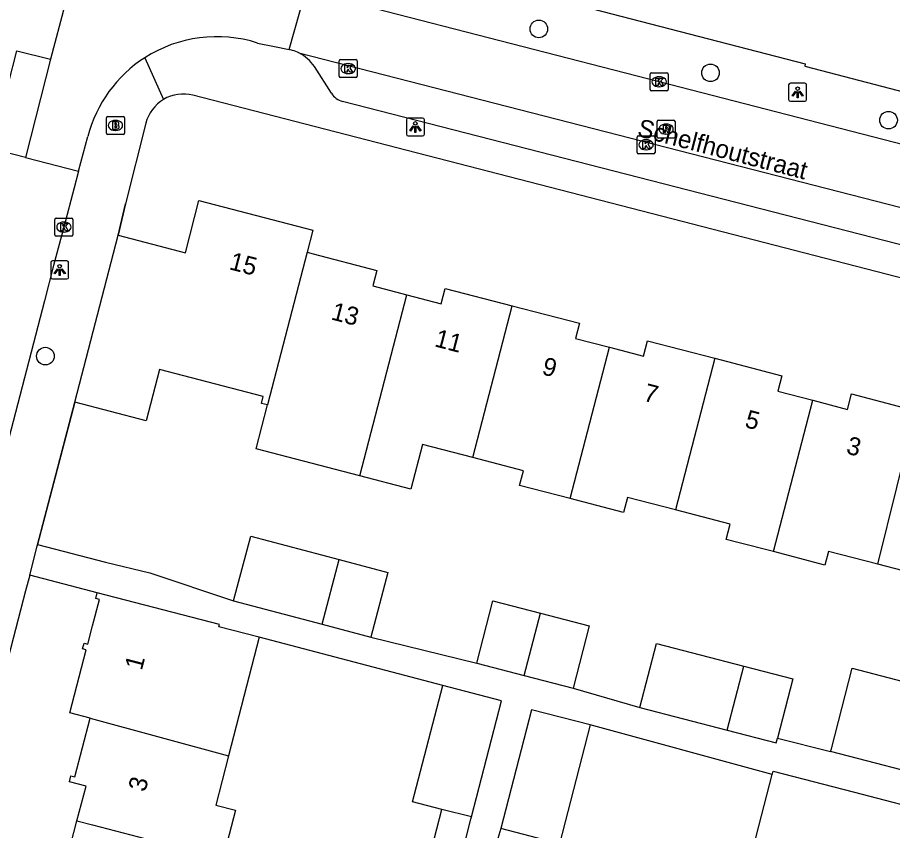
# Model space of a CAD drawing. Extents: x 163686 to 164493, y 382719 to 383870.
# Drawn here: x 163995.82 to 164044.47, y 383236.68 to 383281.87 of the extents above; entities that cross this region are included whole.
import ezdxf

# ---------------------------------------------------------------- set-up
doc = ezdxf.new("R2010")
doc.units = 0
for name, color, linetype in [('IMGEO_Boom', 7, 'Continuous'), ('IMGEO_Brandkraan', 7, 'Continuous'), ('IMGEO_Kolk', 7, 'Continuous'), ('IMGEO_Lichtpunt', 7, 'Continuous'), ('IMGEO_Muur', 7, 'Continuous'), ('IMGEO_Openbare_ruimte_label', 7, 'Continuous'), ('IMGEO_Pand', 7, 'Continuous'), ('IMGEO_Pand_nummerreeks', 7, 'Continuous'), ('IMGEO_Rijbaan_lokaal_open', 7, 'Continuous'), ('IMGEO_Rioolput', 7, 'Continuous'), ('IMGEO_Voetpad_open', 7, 'Continuous')]:
    doc.layers.add(name, color=color, linetype=linetype)

msp = doc.modelspace()

# ---------------------------------------------------------------- linework, layer by layer
at = {"layer": 'IMGEO_Boom'}
for centre in [(164024.804, 383281.237), (164034.346, 383278.795), (164044.246, 383276.164), (163997.373, 383263.051)]:
    msp.add_circle(centre, 0.489, dxfattribs=at)
at = {"layer": 'IMGEO_Brandkraan'}
for p, q in [((164000.839, 383276.373), (164001.691, 383276.373)), ((164000.764, 383275.447), (164000.764, 383276.299)), ((164001.252, 383276.153), (164001.277, 383276.153)), ((164001.765, 383276.299), (164001.765, 383275.447)), ((164001.691, 383275.373), (164000.839, 383275.373)), ((164001.275, 383275.593), (164001.25, 383275.593))]:
    msp.add_line(p, q, dxfattribs=at)
for points in [[(164000.839, 383276.373), (164001.691, 383276.373)], [(164000.764, 383275.447), (164000.764, 383276.299)], [(164001.112, 383276.073), (164001.112, 383275.673), (164001.325, 383275.673)], [(164001.343, 383276.073), (164001.112, 383276.073)], [(164001.291, 383275.992), (164001.237, 383275.992), (164001.237, 383275.916)], [(164001.237, 383275.916), (164001.29, 383275.916)], [(164001.765, 383276.299), (164001.765, 383275.447)], [(164001.691, 383275.373), (164000.839, 383275.373)], [(164001.299, 383275.84), (164001.237, 383275.84), (164001.237, 383275.759)], [(164001.237, 383275.759), (164001.299, 383275.759)]]:
    msp.add_lwpolyline(points, dxfattribs=at)
for centre, radius, start, end in [((164000.841, 383276.297), 0.0765, 91.552, 178.448), ((164000.841, 383276.297), 0.0765, 91.552, 178.448), ((164001.689, 383276.297), 0.0765, 1.552, 88.448), ((164001.689, 383276.297), 0.0765, 1.552, 88.448), ((164001.292, 383275.954), 0.0379, 267.8285, 90.9355), ((164001.347, 383275.928), 0.145, 59.4692, 91.5367), ((164001.372, 383275.975), 0.0922, 285.5137, 58.1501), ((164001.377, 383275.783), 0.105, 301.3115, 78.989), ((164000.841, 383275.449), 0.0765, 181.552, 268.448), ((164000.841, 383275.449), 0.0765, 181.552, 268.448), ((164001.3, 383275.799), 0.0404, 269.8759, 90.5077), ((164001.331, 383275.924), 0.251, 268.6676, 293.5347), ((164001.689, 383275.449), 0.0765, 271.552, 358.448), ((164001.689, 383275.449), 0.0765, 271.552, 358.448)]:
    msp.add_arc(centre, radius, start, end, dxfattribs=at)
for centre, major_axis, ratio, start_param, end_param in [((164001.251, 383275.873), (-0.387, 0.002), 0.722429, 4.712389, 7.853982), ((164001.276, 383275.873), (-0.39, 0.002), 0.717154, 1.570796, 4.712389)]:
    msp.add_ellipse(centre, major_axis=major_axis, ratio=ratio, start_param=start_param, end_param=end_param, dxfattribs=at)
at = {"layer": 'IMGEO_Kolk'}
for p, q in [((164013.701, 383278.604), (164013.701, 383279.456)), ((164013.776, 383279.53), (164014.628, 383279.53)), ((164014.189, 383279.31), (164014.214, 383279.31)), ((164014.702, 383279.456), (164014.702, 383278.604)), ((164031.068, 383278.801), (164031.92, 383278.801)), ((164014.628, 383278.53), (164013.776, 383278.53)), ((164014.212, 383278.75), (164014.187, 383278.75)), ((164030.993, 383277.875), (164030.993, 383278.727)), ((164031.481, 383278.581), (164031.506, 383278.581)), ((164031.994, 383278.727), (164031.994, 383277.875)), ((164031.92, 383277.801), (164031.068, 383277.801)), ((164031.504, 383278.021), (164031.479, 383278.021)), ((164030.263, 383274.372), (164030.263, 383275.224)), ((164030.338, 383275.298), (164031.19, 383275.298)), ((164030.751, 383275.078), (164030.776, 383275.078)), ((164031.264, 383275.224), (164031.264, 383274.372)), ((164030.774, 383274.518), (164030.749, 383274.518)), ((164031.19, 383274.298), (164030.338, 383274.298)), ((163997.901, 383269.797), (163997.901, 383270.649)), ((163997.976, 383270.723), (163998.828, 383270.723)), ((163998.389, 383270.503), (163998.414, 383270.503)), ((163998.902, 383270.649), (163998.902, 383269.797)), ((163998.828, 383269.723), (163997.976, 383269.723)), ((163998.412, 383269.943), (163998.387, 383269.943))]:
    msp.add_line(p, q, dxfattribs=at)
for points in [[(164013.701, 383278.604), (164013.701, 383279.456)], [(164013.776, 383279.53), (164014.628, 383279.53)], [(164014.702, 383279.456), (164014.702, 383278.604)], [(164014.022, 383279.23), (164014.145, 383279.23), (164014.145, 383279.079), (164014.275, 383279.23), (164014.439, 383279.23), (164014.293, 383279.079), (164014.446, 383278.83), (164014.294, 383278.83), (164014.209, 383278.994), (164014.145, 383278.927), (164014.145, 383278.83), (164014.022, 383278.83), (164014.022, 383279.23)], [(164031.068, 383278.801), (164031.92, 383278.801)], [(164014.628, 383278.53), (164013.776, 383278.53)], [(164030.993, 383277.875), (164030.993, 383278.727)], [(164031.314, 383278.501), (164031.437, 383278.501), (164031.437, 383278.35), (164031.567, 383278.501), (164031.731, 383278.501), (164031.585, 383278.35), (164031.738, 383278.101), (164031.586, 383278.101), (164031.501, 383278.265), (164031.437, 383278.198), (164031.437, 383278.101), (164031.314, 383278.101), (164031.314, 383278.501)], [(164031.994, 383278.727), (164031.994, 383277.875)], [(164031.92, 383277.801), (164031.068, 383277.801)], [(164030.263, 383274.372), (164030.263, 383275.224)], [(164030.338, 383275.298), (164031.19, 383275.298)], [(164030.584, 383274.998), (164030.707, 383274.998), (164030.707, 383274.847), (164030.837, 383274.998), (164031.001, 383274.998), (164030.855, 383274.847), (164031.008, 383274.598), (164030.856, 383274.598), (164030.771, 383274.762), (164030.707, 383274.695), (164030.707, 383274.598), (164030.584, 383274.598), (164030.584, 383274.998)], [(164031.264, 383275.224), (164031.264, 383274.372)], [(164031.19, 383274.298), (164030.338, 383274.298)], [(163997.901, 383269.797), (163997.901, 383270.649)], [(163997.976, 383270.723), (163998.828, 383270.723)], [(163998.902, 383270.649), (163998.902, 383269.797)], [(163998.222, 383270.423), (163998.345, 383270.423), (163998.345, 383270.272), (163998.475, 383270.423), (163998.639, 383270.423), (163998.493, 383270.272), (163998.646, 383270.023), (163998.494, 383270.023), (163998.409, 383270.187), (163998.345, 383270.12), (163998.345, 383270.023), (163998.222, 383270.023), (163998.222, 383270.423)], [(163998.828, 383269.723), (163997.976, 383269.723)]]:
    msp.add_lwpolyline(points, dxfattribs=at)
for centre, start, end in [((164013.778, 383279.454), 91.552, 178.448), ((164013.778, 383279.454), 91.552, 178.448), ((164014.626, 383279.454), 1.552, 88.448), ((164014.626, 383279.454), 1.552, 88.448), ((164031.07, 383278.725), 91.552, 178.448), ((164031.07, 383278.725), 91.552, 178.448), ((164031.918, 383278.725), 1.552, 88.448), ((164031.918, 383278.725), 1.552, 88.448), ((164013.778, 383278.606), 181.552, 268.448), ((164013.778, 383278.606), 181.552, 268.448), ((164014.626, 383278.606), 271.552, 358.448), ((164014.626, 383278.606), 271.552, 358.448), ((164031.07, 383277.877), 181.552, 268.448), ((164031.07, 383277.877), 181.552, 268.448), ((164031.918, 383277.877), 271.552, 358.448), ((164031.918, 383277.877), 271.552, 358.448), ((164030.34, 383275.222), 91.552, 178.448), ((164030.34, 383275.222), 91.552, 178.448), ((164031.188, 383275.222), 1.552, 88.448), ((164031.188, 383275.222), 1.552, 88.448), ((164030.34, 383274.374), 181.552, 268.448), ((164030.34, 383274.374), 181.552, 268.448), ((164031.188, 383274.374), 271.552, 358.448), ((164031.188, 383274.374), 271.552, 358.448), ((163997.978, 383270.647), 91.552, 178.448), ((163997.978, 383270.647), 91.552, 178.448), ((163998.826, 383270.647), 1.552, 88.448), ((163998.826, 383270.647), 1.552, 88.448), ((163997.978, 383269.799), 181.552, 268.448), ((163997.978, 383269.799), 181.552, 268.448), ((163998.826, 383269.799), 271.552, 358.448), ((163998.826, 383269.799), 271.552, 358.448)]:
    msp.add_arc(centre, 0.0765, start, end, dxfattribs=at)
for centre, major_axis, ratio, start_param, end_param in [((164014.188, 383279.03), (-0.387, 0.002), 0.722429, 4.712389, 7.853982), ((164014.213, 383279.03), (-0.39, 0.002), 0.717154, 1.570796, 4.712389), ((164031.48, 383278.301), (-0.387, 0.002), 0.722429, 4.712389, 7.853982), ((164031.505, 383278.301), (-0.39, 0.002), 0.717154, 1.570796, 4.712389), ((164030.75, 383274.798), (-0.387, 0.002), 0.722429, 4.712389, 7.853982), ((164030.775, 383274.798), (-0.39, 0.002), 0.717154, 1.570796, 4.712389), ((163998.388, 383270.223), (-0.387, 0.002), 0.722429, 4.712389, 7.853982), ((163998.413, 383270.223), (-0.39, 0.002), 0.717154, 1.570796, 4.712389)]:
    msp.add_ellipse(centre, major_axis=major_axis, ratio=ratio, start_param=start_param, end_param=end_param, dxfattribs=at)
at = {"layer": 'IMGEO_Lichtpunt'}
for p, q in [((164038.693, 383278.121), (164038.693, 383277.314)), ((164038.693, 383278.121), (164038.693, 383277.314)), ((164039.595, 383278.216), (164038.787, 383278.216)), ((164039.595, 383278.216), (164038.787, 383278.216)), ((164039.689, 383277.314), (164039.689, 383278.121)), ((164039.689, 383277.314), (164039.689, 383278.121)), ((164038.787, 383277.22), (164039.595, 383277.22)), ((164038.787, 383277.22), (164039.595, 383277.22)), ((164017.443, 383276.189), (164017.443, 383275.382)), ((164017.443, 383276.189), (164017.443, 383275.382)), ((164018.345, 383276.284), (164017.537, 383276.284)), ((164018.345, 383276.284), (164017.537, 383276.284)), ((164018.439, 383275.382), (164018.439, 383276.189)), ((164018.439, 383275.382), (164018.439, 383276.189)), ((164017.537, 383275.288), (164018.345, 383275.288)), ((164017.537, 383275.288), (164018.345, 383275.288)), ((163997.67, 383268.247), (163997.67, 383267.44)), ((163997.67, 383268.247), (163997.67, 383267.44)), ((163998.572, 383268.342), (163997.764, 383268.342)), ((163998.572, 383268.342), (163997.764, 383268.342)), ((163998.666, 383267.44), (163998.666, 383268.247)), ((163998.666, 383267.44), (163998.666, 383268.247)), ((163997.764, 383267.346), (163998.572, 383267.346)), ((163997.764, 383267.346), (163998.572, 383267.346))]:
    msp.add_line(p, q, dxfattribs=at)
for points in [[(164039.067, 383277.785), (164039.106, 383277.757), (164038.918, 383277.495), (164038.88, 383277.522), (164039.067, 383277.785)], [(164039.169, 383277.737), (164039.216, 383277.737), (164039.216, 383277.415), (164039.169, 383277.415), (164039.169, 383277.737)], [(164039.279, 383277.757), (164039.317, 383277.784), (164039.504, 383277.522), (164039.465, 383277.494), (164039.279, 383277.757)], [(164017.817, 383275.853), (164017.856, 383275.825), (164017.668, 383275.563), (164017.63, 383275.59), (164017.817, 383275.853)], [(164017.919, 383275.805), (164017.966, 383275.805), (164017.966, 383275.483), (164017.919, 383275.483), (164017.919, 383275.805)], [(164018.029, 383275.825), (164018.067, 383275.852), (164018.254, 383275.59), (164018.215, 383275.562), (164018.029, 383275.825)], [(163998.044, 383267.911), (163998.083, 383267.883), (163997.895, 383267.621), (163997.857, 383267.648), (163998.044, 383267.911)], [(163998.146, 383267.863), (163998.193, 383267.863), (163998.193, 383267.541), (163998.146, 383267.541), (163998.146, 383267.863)], [(163998.256, 383267.883), (163998.294, 383267.91), (163998.481, 383267.648), (163998.442, 383267.62), (163998.256, 383267.883)]]:
    msp.add_lwpolyline(points, dxfattribs=at)
for centre in [(164039.192, 383277.919), (164017.942, 383275.987), (163998.169, 383268.045)]:
    msp.add_circle(centre, 0.0994, dxfattribs=at)
for centre, start, end in [((164038.787, 383278.121), 90, 180), ((164038.787, 383278.121), 90, 180), ((164039.595, 383278.121), 0, 90), ((164039.595, 383278.121), 0, 90), ((164038.787, 383277.314), 180, 270), ((164038.787, 383277.314), 180, 270), ((164039.595, 383277.314), 270, 0), ((164039.595, 383277.314), 270, 360), ((164017.537, 383276.189), 90, 180), ((164017.537, 383276.189), 90, 180), ((164018.345, 383276.189), 0, 90), ((164018.345, 383276.189), 0, 90), ((164017.537, 383275.382), 180, 270), ((164017.537, 383275.382), 180, 270), ((164018.345, 383275.382), 270, 0), ((164018.345, 383275.382), 270, 360), ((163997.764, 383268.247), 90, 180), ((163997.764, 383268.247), 90, 180), ((163998.572, 383268.247), 0, 90), ((163998.572, 383268.247), 0, 90), ((163997.764, 383267.44), 180, 270), ((163997.764, 383267.44), 180, 270), ((163998.572, 383267.44), 270, 0), ((163998.572, 383267.44), 270, 360)]:
    msp.add_arc(centre, 0.0946, start, end, dxfattribs=at)
at = {"layer": 'IMGEO_Muur'}
for points in [[(164001.411, 383269.767), (164001.818, 383271.521)], [(163996.915, 383252.482), (163999, 383260.485)]]:
    msp.add_lwpolyline(points, dxfattribs=at)
at = {"layer": 'IMGEO_Pand'}
for points in [[(164001.411, 383269.767), (164005.157, 383268.794), (164005.911, 383271.698), (164012.244, 383270.053), (164011.924, 383268.823)], [(163999, 383260.485), (164001.411, 383269.767)], [(164011.924, 383268.823), (164009.719, 383260.335)], [(164011.924, 383268.823), (164012.257, 383268.737), (164015.795, 383267.818), (164015.57, 383266.953), (164017.47, 383266.46)], [(164017.47, 383266.46), (164019.37, 383265.966), (164019.59, 383266.816), (164023.325, 383265.846)], [(164014.848, 383256.395), (164017.47, 383266.46)], [(164021.134, 383257.41), (164023.325, 383265.846)], [(164023.325, 383265.846), (164027.058, 383264.877), (164026.84, 383264.039), (164028.735, 383263.547)], [(164028.735, 383263.547), (164030.63, 383263.055), (164030.85, 383263.9), (164034.582, 383262.931)], [(164026.547, 383255.128), (164028.735, 383263.547)], [(164034.582, 383262.931), (164032.393, 383254.509)], [(164034.582, 383262.931), (164038.317, 383261.961), (164038.093, 383261.098), (164040.029, 383260.595)], [(164009.719, 383260.335), (164009.39, 383260.42), (164009.488, 383260.799), (164003.708, 383262.3), (164002.969, 383259.454), (163999, 383260.485)], [(164040.029, 383260.595), (164041.964, 383260.093), (164042.186, 383260.946), (164045.755, 383260.019)], [(164045.755, 383260.019), (164046.06, 383261.194), (164052.647, 383259.484), (164050.184, 383250), (164050.131, 383249.797), (164049.349, 383250), (164043.653, 383251.479)], [(164014.848, 383256.395), (164013.925, 383256.635), (164009.085, 383257.892), (164009.719, 383260.335)], [(164037.845, 383252.184), (164040.029, 383260.595)], [(164043.653, 383251.479), (164045.755, 383260.019)], [(164021.134, 383257.41), (164018.328, 383258.139), (164017.684, 383255.659), (164014.848, 383256.395)], [(164026.547, 383255.128), (164023.735, 383255.858), (164023.948, 383256.679), (164021.134, 383257.41)], [(164032.393, 383254.509), (164029.738, 383255.198), (164029.52, 383254.356), (164026.547, 383255.128)], [(164037.845, 383252.184), (164035.871, 383252.696), (164035.213, 383252.867), (164035.434, 383253.719), (164032.393, 383254.509)], [(164007.838, 383249.447), (164008.789, 383253.047), (164013.709, 383251.747)], [(164043.653, 383251.479), (164040.906, 383252.192), (164040.71, 383251.44), (164037.845, 383252.184)], [(164012.758, 383248.147), (164013.709, 383251.747)], [(164013.709, 383251.747), (164016.411, 383251.033), (164015.46, 383247.433)], [(163999.864, 383242.926), (163998.73, 383243.224), (163999.648, 383246.721), (163999.436, 383246.777), (163999.519, 383247.098), (163999.733, 383247.041), (164000, 383248.06), (164000.383, 383249.522), (164000.174, 383249.578), (164000.255, 383249.899)], [(164009.262, 383247.432), (164007.02, 383248.013), (164007.052, 383248.138), (164000.255, 383249.899)], [(164007.838, 383249.447), (164012.758, 383248.147)], [(164021.349, 383245.99), (164022.243, 383249.445), (164024.892, 383248.76)], [(164023.998, 383245.305), (164024.892, 383248.76)], [(164024.892, 383248.76), (164027.608, 383248.057), (164026.714, 383244.602)], [(164012.758, 383248.147), (164015.46, 383247.433)], [(164009.262, 383247.432), (164007.552, 383240.833)], [(164030.416, 383243.515), (164031.337, 383247.074), (164036.192, 383245.818)], [(164021.349, 383245.99), (164023.998, 383245.305)], [(164035.271, 383242.259), (164036.192, 383245.818)], [(164036.192, 383245.818), (164038.92, 383245.112), (164038.067, 383241.814)], [(164041.026, 383241.071), (164041.067, 383241.227), (164042.23, 383245.698), (164048.68, 383244.02), (164047.448, 383239.399)], [(164023.998, 383245.305), (164026.714, 383244.602)], [(164019.419, 383237.86), (164017.786, 383238.283), (164019.46, 383244.743)], [(164021.052, 383237.437), (164022.726, 383243.896), (164019.46, 383244.743)], [(164027.664, 383242.549), (164024.403, 383243.394), (164022.694, 383236.797)], [(164030.416, 383243.515), (164035.271, 383242.259)], [(163999.124, 383237.222), (163999.631, 383239.156), (163998.711, 383239.397), (163998.795, 383239.717), (163999.008, 383239.661), (163999.864, 383242.926)], [(163999.864, 383242.926), (164007.552, 383240.833)], [(164027.664, 383242.549), (164025.954, 383235.952), (164022.694, 383236.797)], [(164035.271, 383242.259), (164037.999, 383241.553), (164038.067, 383241.814)], [(164007.552, 383240.833), (164006.844, 383238.098), (164007.944, 383237.813), (164007.242, 383235.104)], [(164047.448, 383239.399), (164041.026, 383241.071)], [(164037.785, 383239.793), (164037.834, 383239.982), (164042.276, 383238.825), (164047.114, 383237.566)], [(164036.123, 383233.411), (164037.785, 383239.793)], [(164020.468, 383235.29), (164018.861, 383235.706), (164019.419, 383237.86)], [(164021.052, 383237.437), (164019.419, 383237.86)], [(164020.468, 383235.29), (164020.503, 383235.281), (164021.02, 383237.316), (164021.052, 383237.437)], [(163996.933, 383231.792), (163997.83, 383235.214), (163997.618, 383235.271), (163997.702, 383235.591), (163998.632, 383235.348), (163999.124, 383237.222)], [(163999.124, 383237.222), (164000, 383236.993), (164007.242, 383235.104)]]:
    msp.add_lwpolyline(points, dxfattribs=at)
at = {"layer": 'IMGEO_Rijbaan_lokaal_open'}
for points in [[(164010.918, 383280.085), (164011.829, 383283.326)], [(164055.378, 383272.13), (164052.264, 383272.937), (164031.494, 383278.301), (164015.076, 383282.518), (164011.925, 383283.292), (164011.829, 383283.326)], [(163998.45, 383282.559), (163997.664, 383279.557)], [(164009.163, 383280.454), (164010.101, 383280.255), (164010.918, 383280.085)], [(164011.103, 383280.046), (164010.918, 383280.085)], [(164011.467, 383279.904), (164053.742, 383269.042)], [(163997.664, 383279.557), (163996.27, 383274.082)], [(163999.214, 383273.325), (163999.732, 383275.264)], [(163996.27, 383274.082), (163994.374, 383274.569)], [(163996.27, 383274.082), (163999.214, 383273.325)], [(163999.214, 383273.325), (163998.967, 383272.399), (163998.402, 383270.223), (163997.826, 383268.081), (163997.32, 383266.127), (163978.698, 383194.496), (163975.737, 383183.058)]]:
    msp.add_lwpolyline(points, dxfattribs=at)
for centre, radius, start, end in [((164006.9, 383273.401), 7.407, 72.208, 122.6611), ((164010.475, 383277.898), 2.238, 63.6807, 73.6968), ((164006.898, 383273.405), 7.403, 122.666, 165.457)]:
    msp.add_arc(centre, radius, start, end, dxfattribs=at)
at = {"layer": 'IMGEO_Rioolput'}
for p, q in [((164031.376, 383275.246), (164031.376, 383276.098)), ((164031.451, 383276.172), (164032.303, 383276.172)), ((164031.864, 383275.952), (164031.889, 383275.952)), ((164032.377, 383276.098), (164032.377, 383275.246)), ((164031.887, 383275.392), (164031.862, 383275.392)), ((164032.303, 383275.172), (164031.451, 383275.172))]:
    msp.add_line(p, q, dxfattribs=at)
for points in [[(164031.376, 383275.246), (164031.376, 383276.098)], [(164031.451, 383276.172), (164032.303, 383276.172)], [(164031.965, 383275.87), (164031.713, 383275.872), (164031.713, 383275.472)], [(164032.377, 383276.098), (164032.377, 383275.246)], [(164031.713, 383275.472), (164031.837, 383275.472), (164031.837, 383275.634), (164031.848, 383275.634)], [(164031.891, 383275.791), (164031.837, 383275.791), (164031.837, 383275.71)], [(164031.837, 383275.71), (164031.889, 383275.71)], [(164031.895, 383275.605), (164031.966, 383275.472), (164032.106, 383275.472), (164032.041, 383275.598)], [(164032.303, 383275.172), (164031.451, 383275.172)]]:
    msp.add_lwpolyline(points, dxfattribs=at)
for centre, radius, start, end in [((164031.453, 383276.096), 0.0765, 91.552, 178.448), ((164031.453, 383276.096), 0.0765, 91.552, 178.448), ((164031.964, 383275.76), 0.109, 350.3612, 89.416), ((164032.301, 383276.096), 0.0765, 1.552, 88.448), ((164032.301, 383276.096), 0.0765, 1.552, 88.448), ((164031.847, 383275.581), 0.0533, 26.0293, 88.6989), ((164031.873, 383275.899), 0.19, 274.7715, 282.9687), ((164031.897, 383275.695), 0.0964, 77.0061, 93.1865), ((164031.911, 383275.752), 0.0378, 276.6634, 79.6772), ((164031.962, 383275.76), 0.112, 277.5842, 350.9817), ((164031.946, 383275.545), 0.108, 29.5134, 73.7905), ((164031.453, 383275.248), 0.0765, 181.552, 268.448), ((164031.453, 383275.248), 0.0765, 181.552, 268.448), ((164032.301, 383275.248), 0.0765, 271.552, 358.448), ((164032.301, 383275.248), 0.0765, 271.552, 358.448)]:
    msp.add_arc(centre, radius, start, end, dxfattribs=at)
for centre, major_axis, ratio, start_param, end_param in [((164031.863, 383275.672), (-0.387, 0.002), 0.722429, 4.712389, 7.853982), ((164031.888, 383275.672), (-0.39, 0.002), 0.717154, 1.570796, 4.712389)]:
    msp.add_ellipse(centre, major_axis=major_axis, ratio=ratio, start_param=start_param, end_param=end_param, dxfattribs=at)
at = {"layer": 'IMGEO_Voetpad_open'}
for points in [[(164017.232, 383310.024), (164014.402, 383299.044), (164014.134, 383299.11), (164010.9, 383286.544), (164022.368, 383283.603), (164022.422, 383283.756), (164039.617, 383279.299), (164039.587, 383279.162), (164058.5, 383274.241)], [(163994.374, 383274.569), (163995.776, 383280.026), (163997.664, 383279.557)], [(164002.902, 383279.637), (164003.942, 383277.318)], [(164013.277, 383277.66), (164012.328, 383279.145)], [(164055.449, 383264.672), (164005.577, 383277.554)], [(164050.188, 383267.876), (164013.893, 383277.208)], [(164002.957, 383275.991), (164001.818, 383271.521), (164001.411, 383269.767)], [(163999, 383260.485), (163996.939, 383252.574)], [(163996.498, 383250.872), (163996.915, 383252.482), (163996.939, 383252.574)], [(163996.939, 383252.574), (164000.716, 383251.59), (164003.175, 383251.013), (164007.838, 383249.447)], [(163996.498, 383250.872), (163996.272, 383250), (163979.052, 383183.556)], [(164000.255, 383249.899), (163996.498, 383250.872)], [(164019.46, 383244.743), (164009.262, 383247.432)], [(164015.46, 383247.433), (164021.349, 383245.99)], [(164026.714, 383244.602), (164030.416, 383243.515)], [(164037.785, 383239.793), (164027.664, 383242.549)], [(164038.067, 383241.814), (164041.026, 383241.071)], [(164022.694, 383236.797), (164021.867, 383234.008)]]:
    msp.add_lwpolyline(points, dxfattribs=at)
for centre, radius, start, end in [((164010.483, 383277.92), 2.215, 33.5866, 63.6189), ((164005.044, 383275.471), 2.15, 120.8159, 166.0128), ((164005.044, 383275.467), 2.154, 75.6616, 120.7654), ((164014.166, 383278.226), 1.054, 212.4896, 254.9704)]:
    msp.add_arc(centre, radius, start, end, dxfattribs=at)

# ---------------------------------------------------------------- texts
at = {"layer": 'IMGEO_Openbare_ruimte_label'}
msp.add_text('Schelfhoutstraat', height=1, rotation=345.408, dxfattribs=at).set_placement((164030.223, 383275.295))
at = {"layer": 'IMGEO_Pand_nummerreeks'}
for s, rotation, p in [('15', 345.4411, (164007.542, 383267.887)), ('13', 345.4125, (164013.206, 383265.1)), ('11', 345.4124, (164018.955, 383263.604)), ('9', 345.4124, (164024.928, 383262.05)), ('7', 345.4124, (164030.567, 383260.583)), ('5', 345.4124, (164036.205, 383259.116)), ('3', 345.4124, (164041.843, 383257.648)), ('1', 75.2942, (164002.731, 383245.545)), ('3', 75.3001, (164002.927, 383238.791))]:
    msp.add_text(s, height=1, rotation=rotation, dxfattribs=at).set_placement(p)

doc.saveas('drawing.dxf')
